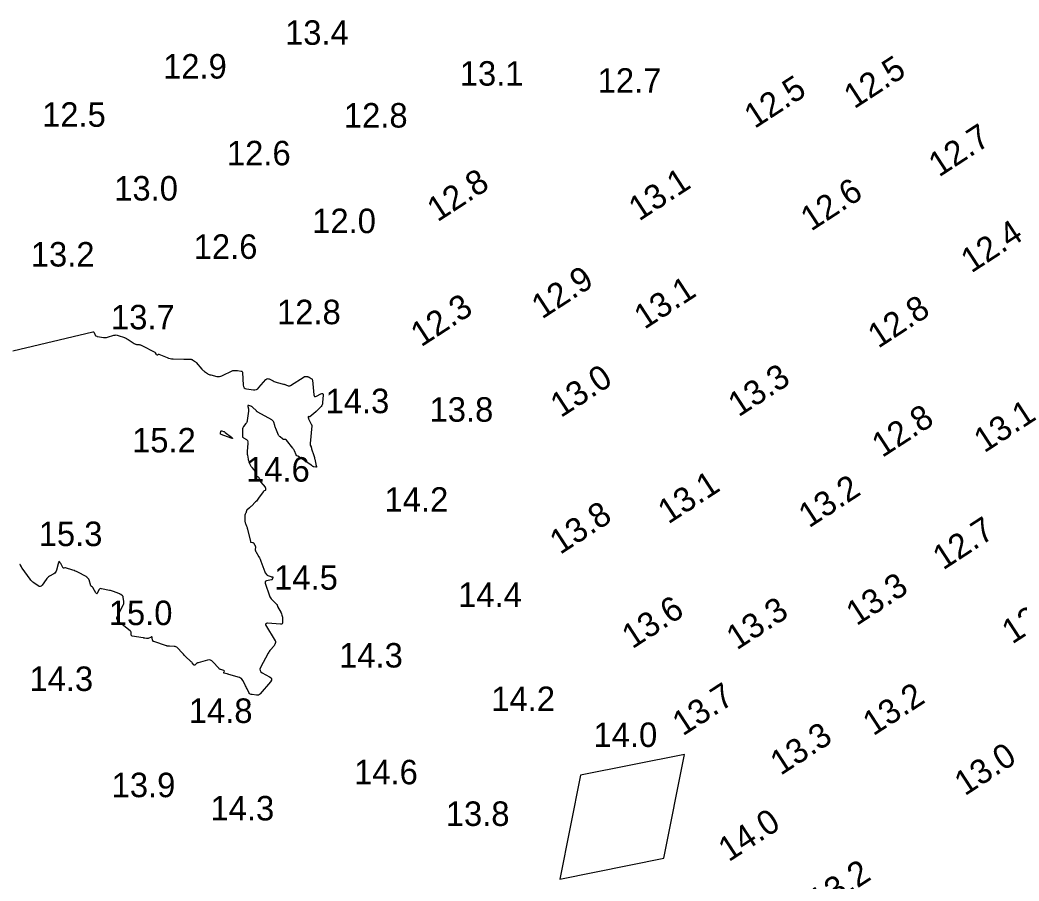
# Model space of a CAD drawing. Extents: x 1023796 to 1112670, y 656573 to 837340.
# Drawn here: x 1101445.5 to 1101649.4, y 687869.3 to 688045.2 of the extents above; entities that cross this region are included whole.
import ezdxf

# ---------------------------------------------------------------- set-up
doc = ezdxf.new("R2010")
doc.units = 0
for name, color, linetype in [('V-CHAN-CONT-15FT', 7, 'Continuous'), ('V-CHAN-NAID', 7, 'Continuous'), ('V-TOPO-SOUN', 7, 'Continuous')]:
    doc.layers.add(name, color=color, linetype=linetype)

msp = doc.modelspace()

# ---------------------------------------------------------------- linework, layer by layer
at = {"layer": 'V-CHAN-CONT-15FT'}
msp.add_lwpolyline([(1101444.02, 687977.65), (1101460.33, 687981.5), (1101460.43, 687981.51), (1101460.52, 687981.49), (1101460.58, 687981.43), (1101460.63, 687981.34), (1101460.85, 687980.8), (1101460.87, 687980.76), (1101460.89, 687980.73), (1101460.93, 687980.7), (1101460.97, 687980.68), (1101461.14, 687980.61), (1101461.18, 687980.6), (1101461.23, 687980.58), (1101461.27, 687980.57), (1101461.32, 687980.56), (1101462.5, 687980.37), (1101462.71, 687980.34), (1101462.93, 687980.34), (1101463.13, 687980.37), (1101463.34, 687980.42), (1101464.65, 687980.8), (1101464.88, 687980.84), (1101465.1, 687980.86), (1101465.33, 687980.83), (1101465.55, 687980.77), (1101466.81, 687980.34), (1101466.86, 687980.32), (1101466.89, 687980.31), (1101466.93, 687980.29), (1101466.97, 687980.27), (1101467.12, 687980.18), (1101467.16, 687980.16), (1101467.2, 687980.14), (1101467.24, 687980.12), (1101467.27, 687980.1), (1101467.44, 687980.02), (1101467.47, 687980), (1101467.51, 687979.97), (1101467.55, 687979.95), (1101467.59, 687979.93), (1101468.79, 687979.11), (1101468.91, 687979.04), (1101469.03, 687978.99), (1101469.15, 687978.96), (1101469.29, 687978.94), (1101469.83, 687978.89), (1101469.96, 687978.87), (1101470.09, 687978.84), (1101470.22, 687978.8), (1101470.34, 687978.74), (1101472.99, 687977.36), (1101473.03, 687977.34), (1101473.06, 687977.3), (1101473.09, 687977.26), (1101473.11, 687977.22), (1101473.19, 687977.02), (1101473.21, 687976.98), (1101473.23, 687976.94), (1101473.27, 687976.91), (1101473.31, 687976.89), (1101473.52, 687976.81), (1101473.55, 687976.8), (1101473.57, 687976.8), (1101473.6, 687976.81), (1101473.63, 687976.83), (1101473.72, 687976.92), (1101473.74, 687976.94), (1101473.77, 687976.94), (1101473.8, 687976.95), (1101473.83, 687976.94), (1101475.52, 687976.25), (1101475.81, 687976.14), (1101476.11, 687976.06), (1101476.42, 687976.01), (1101476.73, 687975.99), (1101478.93, 687975.93), (1101479, 687975.92), (1101479.08, 687975.92), (1101479.16, 687975.92), (1101479.24, 687975.91), (1101479.56, 687975.89), (1101479.64, 687975.89), (1101479.72, 687975.89), (1101479.8, 687975.89), (1101479.88, 687975.89), (1101480.33, 687975.9), (1101480.43, 687975.9), (1101480.52, 687975.88), (1101480.61, 687975.84), (1101480.7, 687975.79), (1101481.1, 687975.52), (1101481.19, 687975.45), (1101481.28, 687975.38), (1101481.36, 687975.3), (1101481.44, 687975.22), (1101482.63, 687973.89), (1101482.75, 687973.76), (1101482.88, 687973.63), (1101483.02, 687973.51), (1101483.17, 687973.41), (1101483.76, 687972.98), (1101483.91, 687972.89), (1101484.07, 687972.8), (1101484.24, 687972.74), (1101484.41, 687972.69), (1101485.67, 687972.41), (1101485.93, 687972.37), (1101486.19, 687972.38), (1101486.45, 687972.43), (1101486.7, 687972.53), (1101488.94, 687973.59), (1101488.99, 687973.61), (1101489.04, 687973.62), (1101489.09, 687973.62), (1101489.14, 687973.62), (1101489.35, 687973.6), (1101489.4, 687973.59), (1101489.44, 687973.59), (1101489.48, 687973.59), (1101489.53, 687973.59), (1101489.7, 687973.59), (1101489.74, 687973.59), (1101489.79, 687973.59), (1101489.83, 687973.58), (1101489.87, 687973.58), (1101490.62, 687973.49), (1101490.74, 687973.46), (1101490.83, 687973.39), (1101490.88, 687973.3), (1101490.91, 687973.18), (1101491.02, 687970.64), (1101491.08, 687970.33), (1101491.22, 687970.09), (1101491.44, 687969.94), (1101491.74, 687969.86), (1101493.12, 687969.68), (1101493.44, 687969.68), (1101493.75, 687969.75), (1101494.02, 687969.89), (1101494.26, 687970.12), (1101495.7, 687971.75), (1101495.85, 687971.88), (1101496.01, 687971.95), (1101496.19, 687971.94), (1101496.38, 687971.88), (1101497.16, 687971.48), (1101497.35, 687971.39), (1101497.55, 687971.31), (1101497.76, 687971.24), (1101497.97, 687971.18), (1101499.27, 687970.85), (1101499.39, 687970.81), (1101499.52, 687970.78), (1101499.64, 687970.73), (1101499.76, 687970.69), (1101500.25, 687970.49), (1101500.37, 687970.46), (1101500.49, 687970.45), (1101500.6, 687970.48), (1101500.71, 687970.53), (1101503.47, 687972.33), (1101503.55, 687972.37), (1101503.63, 687972.4), (1101503.72, 687972.41), (1101503.81, 687972.4), (1101504.17, 687972.35), (1101504.26, 687972.33), (1101504.35, 687972.31), (1101504.43, 687972.27), (1101504.51, 687972.23), (1101504.95, 687971.98), (1101505.04, 687971.92), (1101505.1, 687971.84), (1101505.15, 687971.75), (1101505.17, 687971.64), (1101505.48, 687968.63), (1101505.53, 687968.42), (1101505.63, 687968.3), (1101505.79, 687968.28), (1101506, 687968.35), (1101506.93, 687968.83), (1101507.13, 687968.9), (1101507.27, 687968.88), (1101507.35, 687968.76), (1101507.36, 687968.54), (1101507.27, 687967.04), (1101507.24, 687966.83), (1101507.17, 687966.63), (1101507.07, 687966.45), (1101506.94, 687966.28), (1101506.06, 687965.34), (1101506.04, 687965.32), (1101506.03, 687965.31), (1101506.02, 687965.3), (1101506, 687965.29), (1101505.94, 687965.24), (1101505.93, 687965.23), (1101505.91, 687965.22), (1101505.9, 687965.21), (1101505.89, 687965.2), (1101504.68, 687964.18), (1101504.65, 687964.16), (1101504.62, 687964.15), (1101504.59, 687964.15), (1101504.55, 687964.15), (1101504.41, 687964.2), (1101504.38, 687964.21), (1101504.36, 687964.2), (1101504.34, 687964.18), (1101504.34, 687964.15), (1101504.34, 687963.93), (1101504.34, 687963.89), (1101504.35, 687963.84), (1101504.36, 687963.79), (1101504.38, 687963.75), (1101505.02, 687962.52), (1101505.03, 687962.5), (1101505.04, 687962.48), (1101505.04, 687962.46), (1101505.04, 687962.44), (1101505.05, 687962.36), (1101505.05, 687962.34), (1101505.05, 687962.32), (1101505.05, 687962.3), (1101505.04, 687962.28), (1101504.7, 687958.7), (1101504.7, 687958.61), (1101504.7, 687958.52), (1101504.72, 687958.43), (1101504.75, 687958.34), (1101504.9, 687957.99), (1101504.93, 687957.9), (1101504.96, 687957.82), (1101504.99, 687957.73), (1101505.02, 687957.64), (1101505.47, 687956.23), (1101505.52, 687956.04), (1101505.57, 687955.86), (1101505.62, 687955.67), (1101505.66, 687955.49), (1101505.88, 687954.5), (1101505.89, 687954.43), (1101505.91, 687954.36), (1101505.92, 687954.3), (1101505.94, 687954.23), (1101506, 687953.97), (1101506.01, 687953.91), (1101505.99, 687953.88), (1101505.96, 687953.86), (1101505.9, 687953.86), (1101505.49, 687953.92), (1101505.43, 687953.93), (1101505.38, 687953.95), (1101505.33, 687953.97), (1101505.29, 687954), (1101505.11, 687954.13), (1101505.07, 687954.16), (1101505.03, 687954.2), (1101504.98, 687954.23), (1101504.94, 687954.26), (1101502.36, 687956.02), (1101502.32, 687956.05), (1101502.27, 687956.08), (1101502.22, 687956.1), (1101502.17, 687956.13), (1101501.97, 687956.21), (1101501.92, 687956.24), (1101501.88, 687956.27), (1101501.85, 687956.31), (1101501.83, 687956.36), (1101501.51, 687957.17), (1101501.44, 687957.32), (1101501.37, 687957.46), (1101501.28, 687957.6), (1101501.19, 687957.73), (1101499.91, 687959.37), (1101499.86, 687959.43), (1101499.8, 687959.47), (1101499.73, 687959.5), (1101499.66, 687959.51), (1101499.35, 687959.54), (1101499.28, 687959.55), (1101499.2, 687959.58), (1101499.14, 687959.61), (1101499.07, 687959.65), (1101498.58, 687960.03), (1101498.49, 687960.12), (1101498.41, 687960.21), (1101498.34, 687960.32), (1101498.28, 687960.43), (1101497.72, 687961.77), (1101497.65, 687961.93), (1101497.59, 687962.08), (1101497.53, 687962.24), (1101497.48, 687962.4), (1101497.27, 687963.03), (1101497.21, 687963.18), (1101497.12, 687963.31), (1101497.01, 687963.42), (1101496.87, 687963.51), (1101494.07, 687965.07), (1101494.04, 687965.08), (1101494.01, 687965.1), (1101493.98, 687965.12), (1101493.96, 687965.15), (1101493.86, 687965.25), (1101493.84, 687965.27), (1101493.81, 687965.29), (1101493.79, 687965.32), (1101493.76, 687965.34), (1101492.98, 687966.12), (1101492.9, 687966.19), (1101492.81, 687966.25), (1101492.71, 687966.29), (1101492.6, 687966.33), (1101492.17, 687966.44), (1101492.08, 687966.45), (1101492.02, 687966.43), (1101492, 687966.37), (1101492.01, 687966.28), (1101492.11, 687965.8), (1101492.13, 687965.68), (1101492.14, 687965.56), (1101492.14, 687965.44), (1101492.13, 687965.33), (1101491.87, 687963.41), (1101491.84, 687963.24), (1101491.78, 687963.07), (1101491.7, 687962.91), (1101491.59, 687962.76), (1101491.13, 687962.19), (1101491.03, 687962.04), (1101490.96, 687961.88), (1101490.91, 687961.71), (1101490.9, 687961.53), (1101490.88, 687960.24), (1101490.9, 687960.11), (1101490.94, 687960), (1101491.02, 687959.91), (1101491.12, 687959.83), (1101491.74, 687959.49), (1101491.79, 687959.45), (1101491.84, 687959.41), (1101491.87, 687959.36), (1101491.9, 687959.3), (1101491.99, 687959.05), (1101492.01, 687958.99), (1101492.02, 687958.93), (1101492.03, 687958.86), (1101492.02, 687958.8), (1101491.87, 687957.06), (1101491.86, 687956.87), (1101491.86, 687956.69), (1101491.87, 687956.5), (1101491.9, 687956.32), (1101492.05, 687955.53), (1101492.08, 687955.37), (1101492.12, 687955.22), (1101492.17, 687955.07), (1101492.23, 687954.92), (1101492.49, 687954.31), (1101492.55, 687954.18), (1101492.63, 687954.05), (1101492.71, 687953.93), (1101492.8, 687953.81), (1101493.21, 687953.34), (1101493.29, 687953.24), (1101493.36, 687953.13), (1101493.42, 687953.01), (1101493.46, 687952.88), (1101493.64, 687952.27), (1101493.67, 687952.2), (1101493.71, 687952.13), (1101493.76, 687952.08), (1101493.82, 687952.03), (1101494.09, 687951.87), (1101494.16, 687951.82), (1101494.21, 687951.77), (1101494.25, 687951.71), (1101494.29, 687951.64), (1101494.46, 687951.16), (1101494.5, 687951.06), (1101494.56, 687950.96), (1101494.61, 687950.87), (1101494.68, 687950.78), (1101495.51, 687949.78), (1101495.55, 687949.73), (1101495.58, 687949.68), (1101495.59, 687949.62), (1101495.6, 687949.56), (1101495.62, 687949.3), (1101495.61, 687949.24), (1101495.6, 687949.19), (1101495.56, 687949.15), (1101495.52, 687949.12), (1101495.3, 687949.01), (1101495.25, 687948.98), (1101495.2, 687948.94), (1101495.16, 687948.9), (1101495.12, 687948.85), (1101494.19, 687947.51), (1101494.05, 687947.31), (1101493.9, 687947.12), (1101493.74, 687946.94), (1101493.57, 687946.77), (1101492.72, 687945.92), (1101492.63, 687945.83), (1101492.53, 687945.74), (1101492.43, 687945.65), (1101492.33, 687945.56), (1101491.81, 687945.1), (1101491.77, 687945.07), (1101491.74, 687945.03), (1101491.72, 687944.98), (1101491.71, 687944.94), (1101491.68, 687944.73), (1101491.66, 687944.68), (1101491.65, 687944.63), (1101491.63, 687944.58), (1101491.61, 687944.54), (1101491.46, 687944.28), (1101491.43, 687944.22), (1101491.41, 687944.16), (1101491.4, 687944.09), (1101491.39, 687944.03), (1101491.39, 687942.95), (1101491.4, 687942.8), (1101491.42, 687942.65), (1101491.46, 687942.51), (1101491.51, 687942.37), (1101491.73, 687941.81), (1101491.79, 687941.67), (1101491.83, 687941.52), (1101491.88, 687941.38), (1101491.91, 687941.23), (1101492.51, 687938.69), (1101492.54, 687938.63), (1101492.57, 687938.58), (1101492.62, 687938.55), (1101492.68, 687938.54), (1101492.96, 687938.51), (1101493.02, 687938.5), (1101493.08, 687938.48), (1101493.13, 687938.44), (1101493.17, 687938.39), (1101493.44, 687937.95), (1101493.49, 687937.86), (1101493.52, 687937.76), (1101493.54, 687937.66), (1101493.54, 687937.55), (1101493.52, 687937.06), (1101493.52, 687936.94), (1101493.54, 687936.83), (1101493.57, 687936.72), (1101493.62, 687936.62), (1101494.25, 687935.55), (1101494.37, 687935.33), (1101494.48, 687935.11), (1101494.58, 687934.89), (1101494.66, 687934.66), (1101495.44, 687932.51), (1101495.47, 687932.43), (1101495.51, 687932.36), (1101495.55, 687932.29), (1101495.6, 687932.22), (1101495.81, 687931.96), (1101495.87, 687931.9), (1101495.93, 687931.84), (1101496, 687931.8), (1101496.08, 687931.76), (1101496.66, 687931.53), (1101496.7, 687931.52), (1101496.74, 687931.51), (1101496.79, 687931.5), (1101496.83, 687931.5), (1101497.01, 687931.5), (1101497.05, 687931.5), (1101497.07, 687931.48), (1101497.08, 687931.46), (1101497.08, 687931.42), (1101497, 687931.04), (1101496.97, 687930.97), (1101496.93, 687930.92), (1101496.88, 687930.88), (1101496.81, 687930.86), (1101495.81, 687930.66), (1101495.65, 687930.6), (1101495.55, 687930.51), (1101495.52, 687930.38), (1101495.55, 687930.21), (1101496.39, 687927.62), (1101496.48, 687927.4), (1101496.59, 687927.2), (1101496.73, 687927.01), (1101496.89, 687926.84), (1101497.87, 687925.92), (1101497.9, 687925.89), (1101497.92, 687925.85), (1101497.94, 687925.81), (1101497.96, 687925.77), (1101498.01, 687925.61), (1101498.02, 687925.56), (1101498.04, 687925.52), (1101498.05, 687925.48), (1101498.07, 687925.44), (1101498.79, 687924.1), (1101498.89, 687923.89), (1101498.96, 687923.67), (1101499.01, 687923.44), (1101499.04, 687923.2), (1101499.08, 687922.24), (1101499.06, 687922.03), (1101498.98, 687921.89), (1101498.84, 687921.81), (1101498.63, 687921.8), (1101496.03, 687922), (1101495.98, 687922), (1101495.93, 687921.99), (1101495.88, 687921.98), (1101495.83, 687921.95), (1101495.65, 687921.85), (1101495.62, 687921.82), (1101495.6, 687921.78), (1101495.6, 687921.75), (1101495.62, 687921.7), (1101497.58, 687918.43), (1101497.62, 687918.34), (1101497.64, 687918.25), (1101497.64, 687918.16), (1101497.62, 687918.06), (1101497.49, 687917.68), (1101497.45, 687917.59), (1101497.41, 687917.5), (1101497.35, 687917.42), (1101497.29, 687917.34), (1101496.61, 687916.55), (1101496.48, 687916.4), (1101496.36, 687916.23), (1101496.25, 687916.06), (1101496.15, 687915.88), (1101494.59, 687912.98), (1101494.46, 687912.63), (1101494.48, 687912.33), (1101494.64, 687912.07), (1101494.94, 687911.85), (1101496.44, 687911.08), (1101496.73, 687910.87), (1101496.86, 687910.63), (1101496.83, 687910.35), (1101496.64, 687910.05), (1101494.5, 687907.57), (1101494.35, 687907.43), (1101494.17, 687907.33), (1101493.98, 687907.29), (1101493.77, 687907.29), (1101492.86, 687907.41), (1101492.66, 687907.45), (1101492.49, 687907.54), (1101492.35, 687907.67), (1101492.23, 687907.85), (1101491.83, 687908.62), (1101491.74, 687908.81), (1101491.64, 687909), (1101491.54, 687909.2), (1101491.45, 687909.39), (1101490.99, 687910.31), (1101490.87, 687910.51), (1101490.72, 687910.68), (1101490.53, 687910.8), (1101490.31, 687910.89), (1101488.12, 687911.55), (1101488.01, 687911.58), (1101487.91, 687911.61), (1101487.8, 687911.64), (1101487.69, 687911.66), (1101487.17, 687911.77), (1101487.11, 687911.79), (1101487.08, 687911.82), (1101487.07, 687911.86), (1101487.09, 687911.91), (1101487.19, 687912.15), (1101487.2, 687912.21), (1101487.19, 687912.25), (1101487.16, 687912.29), (1101487.11, 687912.31), (1101486.49, 687912.52), (1101486.37, 687912.57), (1101486.26, 687912.63), (1101486.16, 687912.7), (1101486.07, 687912.79), (1101484.87, 687914.11), (1101484.62, 687914.32), (1101484.36, 687914.45), (1101484.07, 687914.49), (1101483.75, 687914.44), (1101481.83, 687913.94), (1101481.74, 687913.91), (1101481.66, 687913.87), (1101481.59, 687913.82), (1101481.52, 687913.76), (1101481.26, 687913.49), (1101481.19, 687913.44), (1101481.13, 687913.43), (1101481.07, 687913.45), (1101481, 687913.5), (1101480.62, 687913.92), (1101480.53, 687914.01), (1101480.45, 687914.1), (1101480.36, 687914.19), (1101480.27, 687914.28), (1101479.32, 687915.15), (1101479.25, 687915.21), (1101479.19, 687915.28), (1101479.13, 687915.34), (1101479.07, 687915.41), (1101478.84, 687915.7), (1101478.78, 687915.77), (1101478.72, 687915.84), (1101478.66, 687915.9), (1101478.59, 687915.97), (1101477.61, 687917), (1101477.48, 687917.12), (1101477.33, 687917.2), (1101477.17, 687917.25), (1101476.99, 687917.27), (1101475.99, 687917.29), (1101475.94, 687917.29), (1101475.89, 687917.29), (1101475.84, 687917.29), (1101475.78, 687917.3), (1101475.58, 687917.32), (1101475.53, 687917.33), (1101475.48, 687917.34), (1101475.43, 687917.35), (1101475.38, 687917.36), (1101472.81, 687918.24), (1101472.71, 687918.29), (1101472.63, 687918.36), (1101472.58, 687918.45), (1101472.56, 687918.56), (1101472.5, 687919.03), (1101472.48, 687919.13), (1101472.43, 687919.19), (1101472.36, 687919.2), (1101472.26, 687919.17), (1101471.67, 687918.91), (1101471.58, 687918.88), (1101471.5, 687918.86), (1101471.41, 687918.86), (1101471.32, 687918.87), (1101470.97, 687918.93), (1101470.88, 687918.94), (1101470.79, 687918.96), (1101470.7, 687918.98), (1101470.61, 687918.99), (1101468.4, 687919.37), (1101468.3, 687919.4), (1101468.23, 687919.46), (1101468.19, 687919.53), (1101468.17, 687919.63), (1101468.17, 687920.08), (1101468.16, 687920.19), (1101468.12, 687920.29), (1101468.06, 687920.37), (1101467.99, 687920.44), (1101466, 687921.98), (1101465.9, 687922.06), (1101465.8, 687922.15), (1101465.72, 687922.25), (1101465.63, 687922.35), (1101465.32, 687922.76), (1101465.26, 687922.86), (1101465.23, 687922.97), (1101465.23, 687923.08), (1101465.28, 687923.19), (1101466.59, 687925.84), (1101466.66, 687925.99), (1101466.7, 687926.15), (1101466.71, 687926.31), (1101466.7, 687926.48), (1101466.58, 687927.26), (1101466.56, 687927.36), (1101466.52, 687927.45), (1101466.46, 687927.53), (1101466.38, 687927.61), (1101466.04, 687927.87), (1101465.96, 687927.93), (1101465.87, 687927.98), (1101465.77, 687928.03), (1101465.67, 687928.07), (1101464.59, 687928.45), (1101464.38, 687928.52), (1101464.16, 687928.59), (1101463.95, 687928.65), (1101463.73, 687928.7), (1101462.09, 687929.05), (1101461.93, 687929.06), (1101461.8, 687929.03), (1101461.69, 687928.94), (1101461.6, 687928.81), (1101461.31, 687928.19), (1101461.23, 687928.07), (1101461.15, 687928.03), (1101461.07, 687928.07), (1101460.99, 687928.18), (1101460.44, 687929.18), (1101460.41, 687929.23), (1101460.38, 687929.27), (1101460.34, 687929.31), (1101460.29, 687929.34), (1101460.09, 687929.47), (1101460.05, 687929.5), (1101460.01, 687929.54), (1101459.98, 687929.59), (1101459.96, 687929.64), (1101459.6, 687930.83), (1101459.57, 687930.91), (1101459.54, 687930.97), (1101459.5, 687931.04), (1101459.45, 687931.09), (1101459.23, 687931.32), (1101459.18, 687931.37), (1101459.12, 687931.42), (1101459.06, 687931.47), (1101458.99, 687931.51), (1101457.26, 687932.43), (1101457.01, 687932.55), (1101456.77, 687932.66), (1101456.51, 687932.76), (1101456.26, 687932.85), (1101454.79, 687933.32), (1101454.75, 687933.33), (1101454.7, 687933.33), (1101454.65, 687933.33), (1101454.61, 687933.31), (1101454.43, 687933.22), (1101454.39, 687933.21), (1101454.35, 687933.21), (1101454.32, 687933.23), (1101454.29, 687933.27), (1101453.79, 687934.16), (1101453.77, 687934.19), (1101453.75, 687934.22), (1101453.74, 687934.25), (1101453.72, 687934.28), (1101453.65, 687934.4), (1101453.63, 687934.43), (1101453.61, 687934.45), (1101453.59, 687934.48), (1101453.56, 687934.51), (1101453.46, 687934.63), (1101453.44, 687934.65), (1101453.42, 687934.65), (1101453.41, 687934.64), (1101453.39, 687934.61), (1101453.32, 687934.35), (1101453.3, 687934.29), (1101453.29, 687934.24), (1101453.27, 687934.18), (1101453.26, 687934.12), (1101452.93, 687932.83), (1101452.85, 687932.61), (1101452.74, 687932.42), (1101452.58, 687932.25), (1101452.4, 687932.11), (1101451.52, 687931.58), (1101451.31, 687931.44), (1101451.12, 687931.28), (1101450.95, 687931.1), (1101450.8, 687930.91), (1101449.98, 687929.75), (1101449.82, 687929.57), (1101449.63, 687929.49), (1101449.43, 687929.5), (1101449.21, 687929.61), (1101448.3, 687930.23), (1101448.08, 687930.4), (1101447.88, 687930.58), (1101447.7, 687930.78), (1101447.53, 687930.99), (1101445.92, 687933.23), (1101445.88, 687933.3), (1101445.84, 687933.37), (1101445.79, 687933.44), (1101445.76, 687933.51), (1101445.58, 687933.85), (1101445.56, 687933.9), (1101445.54, 687933.94), (1101445.51, 687933.98), (1101445.48, 687934.02)], dxfattribs=at)
msp.add_lwpolyline([(1101487.23, 687961.08), (1101487.31, 687961.03), (1101487.38, 687960.97), (1101488.66, 687959.96), (1101488.84, 687959.81), (1101488.88, 687959.73), (1101488.79, 687959.72), (1101488.57, 687959.79), (1101486.56, 687960.54), (1101486.49, 687960.58), (1101486.44, 687960.63), (1101486.42, 687960.7), (1101486.42, 687960.78), (1101486.48, 687961.14), (1101486.51, 687961.22), (1101486.55, 687961.26), (1101486.61, 687961.28), (1101486.69, 687961.27), (1101487.06, 687961.15), (1101487.14, 687961.12)], close=True, dxfattribs=at)
at = {"layer": 'V-CHAN-NAID'}
msp.add_lwpolyline([(1101555.69, 687869.75), (1101576.9, 687873.99), (1101581.15, 687895.21), (1101559.93, 687890.96)], close=True, dxfattribs=at)

# ---------------------------------------------------------------- texts
at = {"layer": 'V-TOPO-SOUN'}
for s, p in [('13.4 ', (1101499.59, 688040.12)), ('12.9 ', (1101474.69, 688033.23)), ('13.1 ', (1101535.26, 688031.78)), ('12.7 ', (1101563.41, 688030.34)), ('12.5 ', (1101449.99, 688023.38)), ('12.8 ', (1101511.6, 688023.22)), ('12.6 ', (1101487.73, 688015.51)), ('13.0 ', (1101464.72, 688008.32)), ('12.0 ', (1101505.13, 688001.66)), ('12.6 ', (1101480.94, 687996.41)), ('13.2 ', (1101447.69, 687994.84)), ('13.7 ', (1101464.06, 687982.01)), ('12.8 ', (1101497.95, 687983.06)), ('14.3 ', (1101507.86, 687964.89)), ('13.8 ', (1101529.09, 687963.15)), ('15.2 ', (1101468.36, 687956.88)), ('14.6 ', (1101491.63, 687950.91)), ('14.2 ', (1101519.9, 687944.77)), ('15.3 ', (1101449.3, 687937.75)), ('14.5 ', (1101497.36, 687928.83)), ('14.4 ', (1101534.93, 687925.32)), ('15.0 ', (1101463.6, 687921.61)), ('14.3 ', (1101510.62, 687912.95)), ('14.3 ', (1101447.4, 687908.16)), ('14.2 ', (1101541.69, 687904.06)), ('14.8 ', (1101479.94, 687901.63)), ('14.0 ', (1101562.56, 687896.72)), ('14.6 ', (1101513.68, 687889.1)), ('13.9 ', (1101464.19, 687886.47)), ('14.3 ', (1101484.37, 687881.72)), ('13.8 ', (1101532.4, 687880.6))]:
    msp.add_text(s, height=5, dxfattribs=at).set_placement(p)
for s, p in [('12.5 ', (1101615.79, 688026.93)), ('12.5 ', (1101595.45, 688022.9)), ('12.7 ', (1101633.08, 688012.99)), ('12.8 ', (1101530.72, 688003.84)), ('13.1 ', (1101571.86, 688004.01)), ('12.6 ', (1101606.96, 688001.94)), ('12.4 ', (1101639.68, 687993.4)), ('12.9 ', (1101552.04, 687983.99)), ('13.1 ', (1101572.97, 687981.9)), ('12.3 ', (1101527.37, 687978.31)), ('12.8 ', (1101620.68, 687978.02)), ('13.0 ', (1101555.88, 687963.86)), ('13.3 ', (1101592.17, 687964.01)), ('12.8 ', (1101621.5, 687955.71)), ('13.1 ', (1101642.33, 687956.67)), ('13.1 ', (1101577.83, 687942.14)), ('13.2 ', (1101606.54, 687941.34)), ('13.8 ', (1101555.75, 687935.92)), ('12.7 ', (1101633.93, 687932.74)), ('13.3 ', (1101616.25, 687921.36)), ('13.6 ', (1101570.48, 687916.64)), ('13.3 ', (1101591.81, 687916.4)), ('12.8 ', (1101648.04, 687917.62)), ('13.7 ', (1101580.78, 687898.85)), ('13.2 ', (1101619.66, 687898.88)), ('13.3 ', (1101600.76, 687890.81)), ('13.0 ', (1101638.36, 687886.63)), ('14.0 ', (1101590.16, 687873.15)), ('13.2 ', (1101608.64, 687862.73))]:
    msp.add_text(s, height=5, rotation=33.0949, dxfattribs=at).set_placement(p)

doc.saveas('drawing.dxf')
